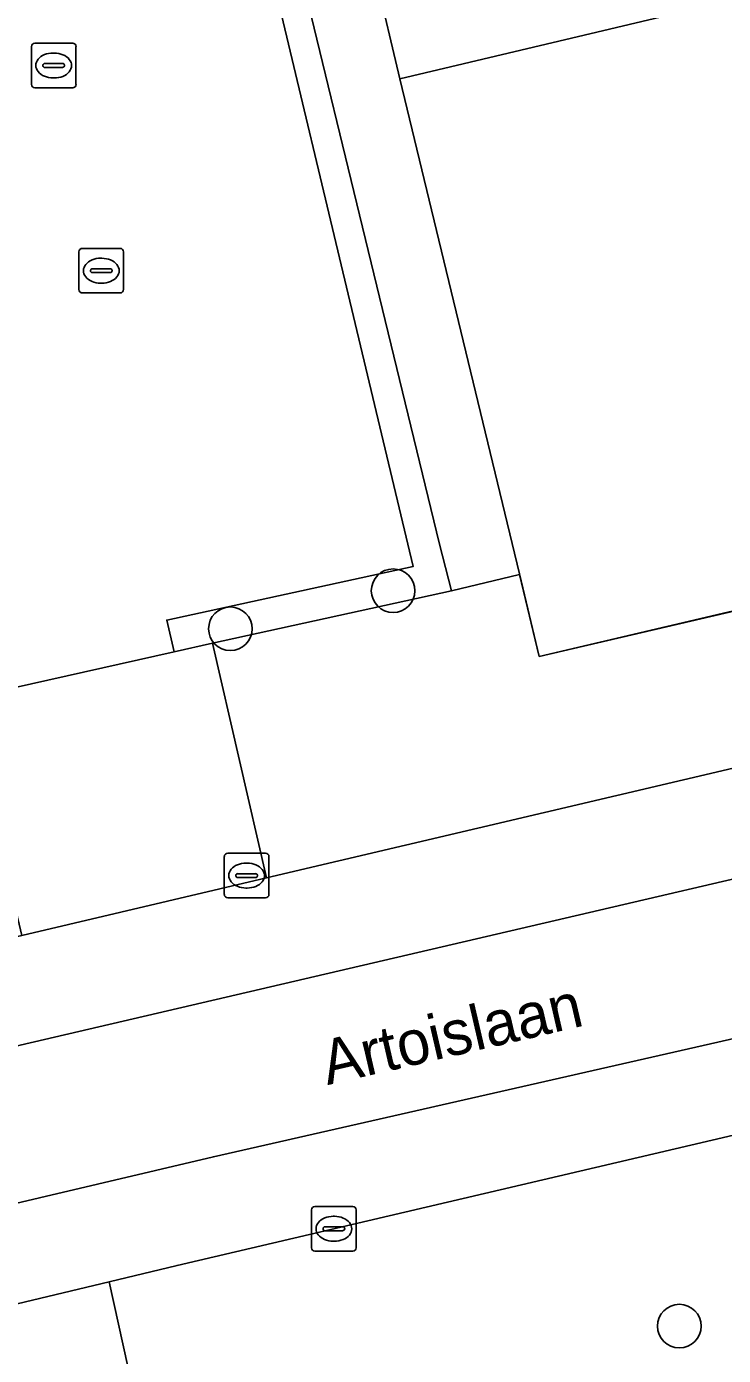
# Model space of a CAD drawing. Extents: x 158455 to 159797, y 387218 to 388672.
# Drawn here: x 159440.96 to 159456.6, y 388195.13 to 388224.96 of the extents above; entities that cross this region are included whole.
import ezdxf

# ---------------------------------------------------------------- set-up
doc = ezdxf.new("R2010")
doc.units = 0
for name, color, linetype in [('IMGEO_Boom', 7, 'Continuous'), ('IMGEO_Erf', 7, 'Continuous'), ('IMGEO_Groenvoorziening', 7, 'Continuous'), ('IMGEO_Haag', 7, 'Continuous'), ('IMGEO_Kolk', 7, 'Continuous'), ('IMGEO_Muur', 7, 'Continuous'), ('IMGEO_Openbare_ruimte_label', 7, 'Continuous'), ('IMGEO_Pand', 7, 'Continuous'), ('IMGEO_Rijbaan_lokaal_gesloten', 7, 'Continuous'), ('IMGEO_Voetpad_open', 7, 'Continuous')]:
    doc.layers.add(name, color=color, linetype=linetype)

msp = doc.modelspace()

# ---------------------------------------------------------------- linework, layer by layer
at = {"layer": 'IMGEO_Boom'}
for centre in [(159449.186, 388212.296), (159445.536, 388211.442), (159455.608, 388195.792)]:
    msp.add_circle(centre, 0.489, dxfattribs=at)
at = {"layer": 'IMGEO_Erf'}
msp.add_lwpolyline([(159479.356, 388233.901), (159473.313, 388232.472), (159473.903, 388230.021), (159467.743, 388228.566), (159467.164, 388231.017), (159461.228, 388229.613), (159461.114, 388229.586), (159461.8, 388226.731), (159455.622, 388225.27), (159449.341, 388223.784), (159452.019, 388212.675), (159452.022, 388212.663), (159452.466, 388210.821), (159458.178, 388212.155), (159457.406, 388215.418), (159459.778, 388215.979), (159460.55, 388212.716), (159462.297, 388213.129), (159464.918, 388213.749), (159463.931, 388217.923), (159467.411, 388218.788), (159469.913, 388219.38), (159472.462, 388219.982), (159476.129, 388220.855)], dxfattribs=at)
msp.add_lwpolyline([(159445.067, 388231.998), (159435.16, 388229.706), (159436.378, 388224.593), (159431.112, 388223.335), (159433.96, 388211.263), (159434.66, 388211.43), (159435.08, 388209.62), (159439.672, 388210.648), (159439.832, 388209.931), (159444.277, 388210.926), (159444.107, 388211.637), (159449.64, 388212.84)], close=True, dxfattribs=at)
at = {"layer": 'IMGEO_Groenvoorziening'}
msp.add_lwpolyline([(159450.225, 388213.343), (159445.497, 388232.842), (159435.003, 388230.364), (159435.16, 388229.706), (159445.067, 388231.998), (159449.64, 388212.84), (159444.107, 388211.637), (159444.277, 388210.926), (159445.137, 388211.117), (159450.498, 388212.296)], close=True, dxfattribs=at)
msp.add_lwpolyline([(159464.728, 388198.557), (159462.754, 388198.072), (159461.934, 388201.274), (159444.341, 388197.153), (159442.819, 388196.789), (159443.447, 388193.935), (159443.394, 388193.919), (159443.34, 388193.904), (159443.485, 388193.276), (159443.763, 388192.076), (159444.708, 388187.995), (159447.168, 388188.576), (159449.381, 388192.15), (159464.989, 388195.771)], dxfattribs=at)
at = {"layer": 'IMGEO_Haag'}
msp.add_lwpolyline([(159450.225, 388213.343), (159445.497, 388232.842), (159435.003, 388230.364), (159435.16, 388229.706), (159445.067, 388231.998), (159449.64, 388212.84), (159444.107, 388211.637), (159444.277, 388210.926), (159445.137, 388211.117), (159450.498, 388212.296)], close=True, dxfattribs=at)
at = {"layer": 'IMGEO_Kolk'}
for p, q in [((159441.071, 388223.658), (159441.071, 388224.51)), ((159441.146, 388224.584), (159441.998, 388224.584)), ((159441.559, 388224.364), (159441.584, 388224.364)), ((159442.072, 388224.51), (159442.072, 388223.658)), ((159441.33, 388224.078), (159441.33, 388224.09)), ((159441.768, 388224.041), (159441.37, 388224.041)), ((159441.373, 388224.127), (159441.771, 388224.127)), ((159441.814, 388224.09), (159441.814, 388224.078)), ((159441.582, 388223.804), (159441.557, 388223.804)), ((159441.998, 388223.584), (159441.146, 388223.584)), ((159442.139, 388219.053), (159442.139, 388219.905)), ((159442.214, 388219.979), (159443.066, 388219.979)), ((159443.14, 388219.905), (159443.14, 388219.053)), ((159442.627, 388219.759), (159442.652, 388219.759)), ((159442.398, 388219.473), (159442.398, 388219.485)), ((159442.836, 388219.436), (159442.438, 388219.436)), ((159442.441, 388219.522), (159442.839, 388219.522)), ((159442.882, 388219.485), (159442.882, 388219.473)), ((159443.066, 388218.979), (159442.214, 388218.979)), ((159442.65, 388219.199), (159442.625, 388219.199)), ((159445.4, 388205.477), (159445.4, 388206.329)), ((159445.475, 388206.403), (159446.327, 388206.403)), ((159445.888, 388206.183), (159445.913, 388206.183)), ((159446.401, 388206.329), (159446.401, 388205.477)), ((159445.659, 388205.897), (159445.659, 388205.909)), ((159446.097, 388205.86), (159445.699, 388205.86)), ((159445.702, 388205.946), (159446.1, 388205.946)), ((159446.143, 388205.909), (159446.143, 388205.897)), ((159445.911, 388205.623), (159445.886, 388205.623)), ((159446.327, 388205.403), (159445.475, 388205.403)), ((159447.357, 388197.55), (159447.357, 388198.402)), ((159447.432, 388198.476), (159448.284, 388198.476)), ((159448.358, 388198.402), (159448.358, 388197.55)), ((159447.845, 388198.256), (159447.87, 388198.256)), ((159447.616, 388197.97), (159447.616, 388197.982)), ((159448.054, 388197.933), (159447.656, 388197.933)), ((159447.659, 388198.019), (159448.057, 388198.019)), ((159448.1, 388197.982), (159448.1, 388197.97)), ((159447.868, 388197.696), (159447.843, 388197.696)), ((159448.284, 388197.476), (159447.432, 388197.476))]:
    msp.add_line(p, q, dxfattribs=at)
for points in [[(159441.071, 388223.658), (159441.071, 388224.51)], [(159441.146, 388224.584), (159441.998, 388224.584)], [(159442.072, 388224.51), (159442.072, 388223.658)], [(159441.998, 388223.584), (159441.146, 388223.584)], [(159442.139, 388219.053), (159442.139, 388219.905)], [(159442.214, 388219.979), (159443.066, 388219.979)], [(159443.14, 388219.905), (159443.14, 388219.053)], [(159443.066, 388218.979), (159442.214, 388218.979)], [(159445.4, 388205.477), (159445.4, 388206.329)], [(159445.475, 388206.403), (159446.327, 388206.403)], [(159446.401, 388206.329), (159446.401, 388205.477)], [(159446.327, 388205.403), (159445.475, 388205.403)], [(159447.357, 388197.55), (159447.357, 388198.402)], [(159447.432, 388198.476), (159448.284, 388198.476)], [(159448.358, 388198.402), (159448.358, 388197.55)], [(159448.284, 388197.476), (159447.432, 388197.476)]]:
    msp.add_lwpolyline(points, dxfattribs=at)
for centre, radius, start, end in [((159441.148, 388224.508), 0.0765, 91.552, 178.448), ((159441.148, 388224.508), 0.0765, 91.552, 178.448), ((159441.996, 388224.508), 0.0765, 1.552, 88.448), ((159441.996, 388224.508), 0.0765, 1.552, 88.448), ((159441.37, 388224.087), 0.0403, 85.8775, 175.7526), ((159441.367, 388224.077), 0.0366, 178.938, 274.7102), ((159441.771, 388224.084), 0.043, 264.8664, 352.4533), ((159441.775, 388224.089), 0.0386, 1.7309, 96.639), ((159441.148, 388223.66), 0.0765, 181.552, 268.448), ((159441.148, 388223.66), 0.0765, 181.552, 268.448), ((159441.996, 388223.66), 0.0765, 271.552, 358.448), ((159441.996, 388223.66), 0.0765, 271.552, 358.448), ((159442.216, 388219.903), 0.0765, 91.552, 178.448), ((159442.216, 388219.903), 0.0765, 91.552, 178.448), ((159443.064, 388219.903), 0.0765, 1.552, 88.448), ((159443.064, 388219.903), 0.0765, 1.552, 88.448), ((159442.438, 388219.482), 0.0403, 85.8775, 175.7526), ((159442.435, 388219.472), 0.0366, 178.938, 274.7102), ((159442.839, 388219.479), 0.043, 264.8664, 352.4533), ((159442.843, 388219.484), 0.0386, 1.7309, 96.639), ((159442.216, 388219.055), 0.0765, 181.552, 268.448), ((159442.216, 388219.055), 0.0765, 181.552, 268.448), ((159443.064, 388219.055), 0.0765, 271.552, 358.448), ((159443.064, 388219.055), 0.0765, 271.552, 358.448), ((159445.477, 388206.327), 0.0765, 91.552, 178.448), ((159445.477, 388206.327), 0.0765, 91.552, 178.448), ((159446.325, 388206.327), 0.0765, 1.552, 88.448), ((159446.325, 388206.327), 0.0765, 1.552, 88.448), ((159445.699, 388205.906), 0.0403, 85.8775, 175.7526), ((159445.696, 388205.896), 0.0366, 178.938, 274.7102), ((159446.1, 388205.903), 0.043, 264.8664, 352.4533), ((159446.104, 388205.908), 0.0386, 1.7309, 96.639), ((159445.477, 388205.479), 0.0765, 181.552, 268.448), ((159445.477, 388205.479), 0.0765, 181.552, 268.448), ((159446.325, 388205.479), 0.0765, 271.552, 358.448), ((159446.325, 388205.479), 0.0765, 271.552, 358.448), ((159447.434, 388198.4), 0.0765, 91.552, 178.448), ((159447.434, 388198.4), 0.0765, 91.552, 178.448), ((159448.282, 388198.4), 0.0765, 1.552, 88.448), ((159448.282, 388198.4), 0.0765, 1.552, 88.448), ((159447.656, 388197.979), 0.0403, 85.8775, 175.7526), ((159447.653, 388197.969), 0.0366, 178.938, 274.7102), ((159448.057, 388197.976), 0.043, 264.8664, 352.4533), ((159448.061, 388197.981), 0.0386, 1.7309, 96.639), ((159447.434, 388197.552), 0.0765, 181.552, 268.448), ((159447.434, 388197.552), 0.0765, 181.552, 268.448), ((159448.282, 388197.552), 0.0765, 271.552, 358.448), ((159448.282, 388197.552), 0.0765, 271.552, 358.448)]:
    msp.add_arc(centre, radius, start, end, dxfattribs=at)
for centre, major_axis, ratio, start_param, end_param in [((159441.558, 388224.084), (-0.387, 0.002), 0.722429, 4.712389, 7.853982), ((159441.583, 388224.084), (-0.39, 0.002), 0.717154, 1.570796, 4.712389), ((159442.626, 388219.479), (-0.387, 0.002), 0.722429, 4.712389, 7.853982), ((159442.651, 388219.479), (-0.39, 0.002), 0.717154, 1.570796, 4.712389), ((159445.887, 388205.903), (-0.387, 0.002), 0.722429, 4.712389, 7.853982), ((159445.912, 388205.903), (-0.39, 0.002), 0.717154, 1.570796, 4.712389), ((159447.844, 388197.976), (-0.387, 0.002), 0.722429, 4.712389, 7.853982), ((159447.869, 388197.976), (-0.39, 0.002), 0.717154, 1.570796, 4.712389)]:
    msp.add_ellipse(centre, major_axis=major_axis, ratio=ratio, start_param=start_param, end_param=end_param, dxfattribs=at)
at = {"layer": 'IMGEO_Muur'}
for points in [[(159452.019, 388212.675), (159449.341, 388223.784)], [(159462.297, 388213.129), (159452.466, 388210.821), (159452.019, 388212.675)]]:
    msp.add_lwpolyline(points, dxfattribs=at)
at = {"layer": 'IMGEO_Pand'}
msp.add_lwpolyline([(159455.622, 388225.27), (159453.207, 388235.485), (159450.608, 388234.87), (159450.899, 388233.64), (159447.216, 388232.768), (159449.341, 388223.784)], close=True, dxfattribs=at)
at = {"layer": 'IMGEO_Rijbaan_lokaal_gesloten'}
for points in [[(159400.68, 388197.794), (159397.956, 388199.069), (159396.992, 388196.744), (159398.362, 388196.096), (159400.032, 388195.564), (159401.249, 388195.339), (159402.729, 388195.219), (159404.226, 388195.23), (159405.737, 388195.341), (159407.256, 388195.517), (159408.779, 388195.726), (159415.412, 388196.71), (159421.968, 388197.936), (159438.275, 388201.508), (159473.197, 388209.649), (159496.404, 388214.991), (159533.785, 388223.662), (159562.502, 388230.789), (159586.637, 388237.162)], [(159527.894, 388224.645), (159524.34, 388223.812), (159507.078, 388219.768), (159503.822, 388219.005), (159503.364, 388218.898), (159500, 388218.11), (159496.013, 388217.175), (159494.572, 388216.847), (159492.021, 388216.267), (159486.432, 388214.995), (159484.384, 388214.529), (159480.482, 388213.641), (159478.493, 388213.189), (159476.999, 388212.849), (159475.683, 388212.549), (159474.631, 388212.31), (159465.659, 388210.267), (159457.943, 388208.478), (159457.323, 388208.431), (159446.346, 388205.854), (159440.856, 388204.556), (159420.883, 388199.943)], [(159496.404, 388214.991), (159473.197, 388209.649), (159438.275, 388201.508), (159421.968, 388197.936)], [(159420.999, 388193.638), (159425.182, 388194.781), (159432.266, 388196.553), (159445.157, 388199.592), (159464.662, 388204.03), (159465.134, 388202.012), (159484.571, 388206.391)], [(159424.046, 388192.294), (159442.819, 388196.789), (159444.341, 388197.153), (159461.934, 388201.274), (159463.984, 388201.753), (159465.134, 388202.012), (159464.662, 388204.03), (159445.157, 388199.592), (159432.266, 388196.553), (159425.182, 388194.781), (159420.999, 388193.638), (159413.008, 388191.139), (159408.031, 388189.473), (159402.8, 388187.594), (159402.156, 388187.368), (159402.566, 388185.553), (159405.913, 388186.802), (159408.235, 388187.637)]]:
    msp.add_lwpolyline(points, dxfattribs=at)
at = {"layer": 'IMGEO_Voetpad_open'}
for points in [[(159435.003, 388230.364), (159445.497, 388232.842), (159450.225, 388213.343), (159450.498, 388212.296), (159452.022, 388212.663), (159452.019, 388212.675), (159449.341, 388223.784), (159447.216, 388232.768), (159445.886, 388238.042), (159445.079, 388241.309), (159443.003, 388240.794), (159444.525, 388234.663), (159442.173, 388234.124), (159432.661, 388231.946), (159429.707, 388231.269), (159426.753, 388230.593), (159423.799, 388229.916), (159408.319, 388226.166), (159404.688, 388225.302), (159393.904, 388222.724), (159394.118, 388220.717), (159399.18, 388221.837)], [(159439.593, 388209.882), (159440.856, 388204.556), (159446.346, 388205.854), (159445.137, 388211.117), (159444.277, 388210.926), (159439.832, 388209.931)]]:
    msp.add_lwpolyline(points, close=True, dxfattribs=at)
for points in [[(159477.154, 388216.523), (159473.48, 388215.68), (159470.93, 388215.077), (159468.429, 388214.486), (159464.918, 388213.749), (159462.297, 388213.129), (159460.55, 388212.716), (159458.178, 388212.155), (159452.466, 388210.821), (159452.022, 388212.663), (159450.498, 388212.296), (159445.137, 388211.117), (159446.346, 388205.854), (159457.323, 388208.431), (159457.943, 388208.478), (159465.659, 388210.267), (159465.288, 388211.764), (159474.253, 388213.835), (159475.325, 388214.082)], [(159443.485, 388193.276), (159443.34, 388193.904), (159443.394, 388193.919), (159443.447, 388193.935), (159442.819, 388196.789), (159424.046, 388192.294)]]:
    msp.add_lwpolyline(points, dxfattribs=at)

# ---------------------------------------------------------------- texts
at = {"layer": 'IMGEO_Openbare_ruimte_label'}
msp.add_text('Artoislaan', height=1, rotation=13.0633, dxfattribs=at).set_placement((159447.712, 388201.198))

doc.saveas('drawing.dxf')
